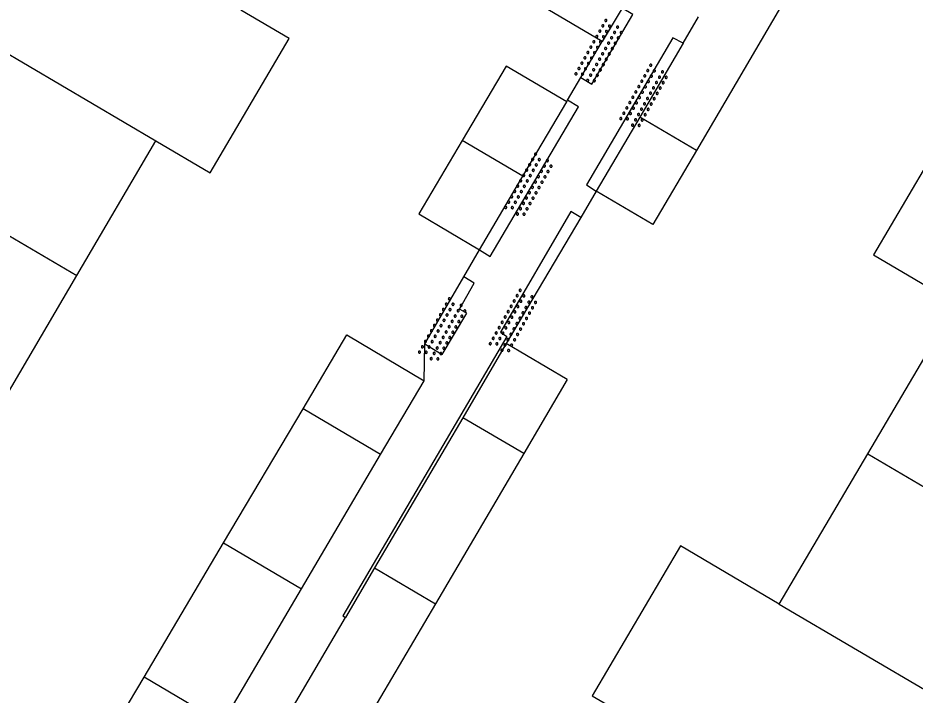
# Model space of a CAD drawing. Extents: x 132999 to 136000, y 398499 to 400501.
# Drawn here: x 133434.69 to 133464.03, y 399472.41 to 399494.55 of the extents above; entities that cross this region are included whole.
import ezdxf

# ---------------------------------------------------------------- set-up
doc = ezdxf.new("R2010")
doc.units = 0
for name, color, linetype in [('gg-afsc-erfafscheiding', 7, 'Continuous'), ('gg-afsc-muur', 7, 'Continuous'), ('gg-bbg-bijgebouw', 7, 'Continuous'), ('gg-bbg-gedigitaliseerde bebouwing', 7, 'Continuous'), ('gg-bbg-gedigitaliseerde bijgebouw', 7, 'Continuous'), ('gg-bbg-tussenscheiding', 7, 'Continuous'), ('gg-knt-verharding', 7, 'Continuous'), ('gt-symb-overige verharding', 7, 'Continuous')]:
    doc.layers.add(name, color=color, linetype=linetype)

# ---------------------------------------------------------------- blocks, each defined once
blk = doc.blocks.new('gt0-OVH')
at = {"layer": 'gt-symb-overige verharding'}
for points in [[(-0.972, 0.298), (-0.967, 0.308), (-0.965, 0.319), (-0.966, 0.33), (-0.971, 0.34), (-0.978, 0.348), (-0.988, 0.353), (-0.999, 0.355), (-1.01, 0.354), (-1.02, 0.349), (-1.028, 0.342), (-1.033, 0.332), (-1.035, 0.321), (-1.034, 0.31), (-1.029, 0.3), (-1.022, 0.292), (-1.012, 0.287), (-1.001, 0.285), (-0.99, 0.286), (-0.98, 0.291)], [(-0.772, 0.298), (-0.767, 0.308), (-0.765, 0.319), (-0.766, 0.33), (-0.771, 0.34), (-0.778, 0.348), (-0.788, 0.353), (-0.799, 0.355), (-0.81, 0.354), (-0.82, 0.349), (-0.828, 0.342), (-0.833, 0.332), (-0.835, 0.321), (-0.834, 0.31), (-0.829, 0.3), (-0.822, 0.292), (-0.812, 0.287), (-0.801, 0.285), (-0.79, 0.286), (-0.78, 0.291)], [(-0.572, 0.298), (-0.567, 0.308), (-0.565, 0.319), (-0.566, 0.33), (-0.571, 0.34), (-0.578, 0.348), (-0.588, 0.353), (-0.599, 0.355), (-0.61, 0.354), (-0.62, 0.349), (-0.628, 0.342), (-0.633, 0.332), (-0.635, 0.321), (-0.634, 0.31), (-0.629, 0.3), (-0.622, 0.292), (-0.612, 0.287), (-0.601, 0.285), (-0.59, 0.286), (-0.58, 0.291)], [(-0.372, 0.298), (-0.367, 0.308), (-0.365, 0.319), (-0.366, 0.33), (-0.371, 0.34), (-0.378, 0.348), (-0.388, 0.353), (-0.399, 0.355), (-0.41, 0.354), (-0.42, 0.349), (-0.428, 0.342), (-0.433, 0.332), (-0.435, 0.321), (-0.434, 0.31), (-0.429, 0.3), (-0.422, 0.292), (-0.412, 0.287), (-0.401, 0.285), (-0.39, 0.286), (-0.38, 0.291)], [(-0.172, 0.298), (-0.167, 0.308), (-0.165, 0.319), (-0.166, 0.33), (-0.171, 0.34), (-0.178, 0.348), (-0.188, 0.353), (-0.199, 0.355), (-0.21, 0.354), (-0.22, 0.349), (-0.228, 0.342), (-0.233, 0.332), (-0.235, 0.321), (-0.234, 0.31), (-0.229, 0.3), (-0.222, 0.292), (-0.212, 0.287), (-0.201, 0.285), (-0.19, 0.286), (-0.18, 0.291)], [(0.028, 0.298), (0.033, 0.308), (0.035, 0.319), (0.034, 0.33), (0.029, 0.34), (0.022, 0.348), (0.012, 0.353), (0.001, 0.355), (-0.01, 0.354), (-0.02, 0.349), (-0.028, 0.342), (-0.033, 0.332), (-0.035, 0.321), (-0.034, 0.31), (-0.029, 0.3), (-0.022, 0.292), (-0.012, 0.287), (-0.001, 0.285), (0.01, 0.286), (0.02, 0.291)], [(0.228, 0.298), (0.233, 0.308), (0.235, 0.319), (0.234, 0.33), (0.229, 0.34), (0.222, 0.348), (0.212, 0.353), (0.201, 0.355), (0.19, 0.354), (0.18, 0.349), (0.172, 0.342), (0.167, 0.332), (0.165, 0.321), (0.166, 0.31), (0.171, 0.3), (0.178, 0.292), (0.188, 0.287), (0.199, 0.285), (0.21, 0.286), (0.22, 0.291)], [(0.428, 0.298), (0.433, 0.308), (0.435, 0.319), (0.434, 0.33), (0.429, 0.34), (0.422, 0.348), (0.412, 0.353), (0.401, 0.355), (0.39, 0.354), (0.38, 0.349), (0.372, 0.342), (0.367, 0.332), (0.365, 0.321), (0.366, 0.31), (0.371, 0.3), (0.378, 0.292), (0.388, 0.287), (0.399, 0.285), (0.41, 0.286), (0.42, 0.291)], [(0.628, 0.298), (0.633, 0.308), (0.635, 0.319), (0.634, 0.33), (0.629, 0.34), (0.622, 0.348), (0.612, 0.353), (0.601, 0.355), (0.59, 0.354), (0.58, 0.349), (0.572, 0.342), (0.567, 0.332), (0.565, 0.321), (0.566, 0.31), (0.571, 0.3), (0.578, 0.292), (0.588, 0.287), (0.599, 0.285), (0.61, 0.286), (0.62, 0.291)], [(0.828, 0.298), (0.833, 0.308), (0.835, 0.319), (0.834, 0.33), (0.829, 0.34), (0.822, 0.348), (0.812, 0.353), (0.801, 0.355), (0.79, 0.354), (0.78, 0.349), (0.772, 0.342), (0.767, 0.332), (0.765, 0.321), (0.766, 0.31), (0.771, 0.3), (0.778, 0.292), (0.788, 0.287), (0.799, 0.285), (0.81, 0.286), (0.82, 0.291)], [(1.028, 0.298), (1.033, 0.308), (1.035, 0.319), (1.034, 0.33), (1.029, 0.34), (1.022, 0.348), (1.012, 0.353), (1.001, 0.355), (0.99, 0.354), (0.98, 0.349), (0.972, 0.342), (0.967, 0.332), (0.965, 0.321), (0.966, 0.31), (0.971, 0.3), (0.978, 0.292), (0.988, 0.287), (0.999, 0.285), (1.01, 0.286), (1.02, 0.291)], [(-0.872, 0.106), (-0.867, 0.116), (-0.865, 0.126), (-0.866, 0.137), (-0.871, 0.147), (-0.878, 0.156), (-0.888, 0.161), (-0.899, 0.163), (-0.91, 0.162), (-0.92, 0.157), (-0.928, 0.15), (-0.933, 0.14), (-0.935, 0.129), (-0.934, 0.118), (-0.929, 0.108), (-0.922, 0.1), (-0.912, 0.095), (-0.901, 0.092), (-0.89, 0.094), (-0.88, 0.098)], [(-0.672, 0.106), (-0.667, 0.116), (-0.665, 0.126), (-0.666, 0.137), (-0.671, 0.147), (-0.678, 0.156), (-0.688, 0.161), (-0.699, 0.163), (-0.71, 0.162), (-0.72, 0.157), (-0.728, 0.15), (-0.733, 0.14), (-0.735, 0.129), (-0.734, 0.118), (-0.729, 0.108), (-0.722, 0.1), (-0.712, 0.095), (-0.701, 0.092), (-0.69, 0.094), (-0.68, 0.098)], [(-0.472, 0.106), (-0.467, 0.116), (-0.465, 0.126), (-0.466, 0.137), (-0.471, 0.147), (-0.478, 0.156), (-0.488, 0.161), (-0.499, 0.163), (-0.51, 0.162), (-0.52, 0.157), (-0.528, 0.15), (-0.533, 0.14), (-0.535, 0.129), (-0.534, 0.118), (-0.529, 0.108), (-0.522, 0.1), (-0.512, 0.095), (-0.501, 0.092), (-0.49, 0.094), (-0.48, 0.098)], [(-0.272, 0.106), (-0.267, 0.116), (-0.265, 0.126), (-0.266, 0.137), (-0.271, 0.147), (-0.278, 0.156), (-0.288, 0.161), (-0.299, 0.163), (-0.31, 0.162), (-0.32, 0.157), (-0.328, 0.15), (-0.333, 0.14), (-0.335, 0.129), (-0.334, 0.118), (-0.329, 0.108), (-0.322, 0.1), (-0.312, 0.095), (-0.301, 0.092), (-0.29, 0.094), (-0.28, 0.098)], [(-0.072, 0.106), (-0.067, 0.116), (-0.065, 0.126), (-0.066, 0.137), (-0.071, 0.147), (-0.078, 0.156), (-0.088, 0.161), (-0.099, 0.163), (-0.11, 0.162), (-0.12, 0.157), (-0.128, 0.15), (-0.133, 0.14), (-0.135, 0.129), (-0.134, 0.118), (-0.129, 0.108), (-0.122, 0.1), (-0.112, 0.095), (-0.101, 0.092), (-0.09, 0.094), (-0.08, 0.098)], [(0.128, 0.106), (0.133, 0.116), (0.135, 0.126), (0.134, 0.137), (0.129, 0.147), (0.122, 0.156), (0.112, 0.161), (0.101, 0.163), (0.09, 0.162), (0.08, 0.157), (0.072, 0.15), (0.067, 0.14), (0.065, 0.129), (0.066, 0.118), (0.071, 0.108), (0.078, 0.1), (0.088, 0.095), (0.099, 0.092), (0.11, 0.094), (0.12, 0.098)], [(0.328, 0.106), (0.333, 0.116), (0.335, 0.126), (0.334, 0.137), (0.329, 0.147), (0.322, 0.156), (0.312, 0.161), (0.301, 0.163), (0.29, 0.162), (0.28, 0.157), (0.272, 0.15), (0.267, 0.14), (0.265, 0.129), (0.266, 0.118), (0.271, 0.108), (0.278, 0.1), (0.288, 0.095), (0.299, 0.092), (0.31, 0.094), (0.32, 0.098)], [(0.528, 0.106), (0.533, 0.116), (0.535, 0.126), (0.534, 0.137), (0.529, 0.147), (0.522, 0.156), (0.512, 0.161), (0.501, 0.163), (0.49, 0.162), (0.48, 0.157), (0.472, 0.15), (0.467, 0.14), (0.465, 0.129), (0.466, 0.118), (0.471, 0.108), (0.478, 0.1), (0.488, 0.095), (0.499, 0.092), (0.51, 0.094), (0.52, 0.098)], [(0.728, 0.106), (0.733, 0.116), (0.735, 0.126), (0.734, 0.137), (0.729, 0.147), (0.722, 0.156), (0.712, 0.161), (0.701, 0.163), (0.69, 0.162), (0.68, 0.157), (0.672, 0.15), (0.667, 0.14), (0.665, 0.129), (0.666, 0.118), (0.671, 0.108), (0.678, 0.1), (0.688, 0.095), (0.699, 0.092), (0.71, 0.094), (0.72, 0.098)], [(0.928, 0.106), (0.933, 0.116), (0.935, 0.126), (0.934, 0.137), (0.929, 0.147), (0.922, 0.156), (0.912, 0.161), (0.901, 0.163), (0.89, 0.162), (0.88, 0.157), (0.872, 0.15), (0.867, 0.14), (0.865, 0.129), (0.866, 0.118), (0.871, 0.108), (0.878, 0.1), (0.888, 0.095), (0.899, 0.092), (0.91, 0.094), (0.92, 0.098)], [(-0.972, -0.142), (-0.967, -0.132), (-0.965, -0.121), (-0.966, -0.11), (-0.971, -0.1), (-0.978, -0.092), (-0.988, -0.087), (-0.999, -0.085), (-1.01, -0.086), (-1.02, -0.091), (-1.028, -0.098), (-1.033, -0.108), (-1.035, -0.119), (-1.034, -0.13), (-1.029, -0.14), (-1.022, -0.148), (-1.012, -0.153), (-1.001, -0.155), (-0.99, -0.154), (-0.98, -0.149)], [(-0.872, -0.334), (-0.867, -0.324), (-0.865, -0.314), (-0.866, -0.303), (-0.871, -0.293), (-0.878, -0.284), (-0.888, -0.279), (-0.899, -0.277), (-0.91, -0.278), (-0.92, -0.283), (-0.928, -0.29), (-0.933, -0.3), (-0.935, -0.311), (-0.934, -0.322), (-0.929, -0.332), (-0.922, -0.34), (-0.912, -0.345), (-0.901, -0.348), (-0.89, -0.346), (-0.88, -0.342)], [(-0.772, -0.142), (-0.767, -0.132), (-0.765, -0.121), (-0.766, -0.11), (-0.771, -0.1), (-0.778, -0.092), (-0.788, -0.087), (-0.799, -0.085), (-0.81, -0.086), (-0.82, -0.091), (-0.828, -0.098), (-0.833, -0.108), (-0.835, -0.119), (-0.834, -0.13), (-0.829, -0.14), (-0.822, -0.148), (-0.812, -0.153), (-0.801, -0.155), (-0.79, -0.154), (-0.78, -0.149)], [(-0.672, -0.334), (-0.667, -0.324), (-0.665, -0.314), (-0.666, -0.303), (-0.671, -0.293), (-0.678, -0.284), (-0.688, -0.279), (-0.699, -0.277), (-0.71, -0.278), (-0.72, -0.283), (-0.728, -0.29), (-0.733, -0.3), (-0.735, -0.311), (-0.734, -0.322), (-0.729, -0.332), (-0.722, -0.34), (-0.712, -0.345), (-0.701, -0.348), (-0.69, -0.346), (-0.68, -0.342)], [(-0.572, -0.142), (-0.567, -0.132), (-0.565, -0.121), (-0.566, -0.11), (-0.571, -0.1), (-0.578, -0.092), (-0.588, -0.087), (-0.599, -0.085), (-0.61, -0.086), (-0.62, -0.091), (-0.628, -0.098), (-0.633, -0.108), (-0.635, -0.119), (-0.634, -0.13), (-0.629, -0.14), (-0.622, -0.148), (-0.612, -0.153), (-0.601, -0.155), (-0.59, -0.154), (-0.58, -0.149)], [(-0.472, -0.334), (-0.467, -0.324), (-0.465, -0.314), (-0.466, -0.303), (-0.471, -0.293), (-0.478, -0.284), (-0.488, -0.279), (-0.499, -0.277), (-0.51, -0.278), (-0.52, -0.283), (-0.528, -0.29), (-0.533, -0.3), (-0.535, -0.311), (-0.534, -0.322), (-0.529, -0.332), (-0.522, -0.34), (-0.512, -0.345), (-0.501, -0.348), (-0.49, -0.346), (-0.48, -0.342)], [(-0.372, -0.142), (-0.367, -0.132), (-0.365, -0.121), (-0.366, -0.11), (-0.371, -0.1), (-0.378, -0.092), (-0.388, -0.087), (-0.399, -0.085), (-0.41, -0.086), (-0.42, -0.091), (-0.428, -0.098), (-0.433, -0.108), (-0.435, -0.119), (-0.434, -0.13), (-0.429, -0.14), (-0.422, -0.148), (-0.412, -0.153), (-0.401, -0.155), (-0.39, -0.154), (-0.38, -0.149)], [(-0.272, -0.334), (-0.267, -0.324), (-0.265, -0.314), (-0.266, -0.303), (-0.271, -0.293), (-0.278, -0.284), (-0.288, -0.279), (-0.299, -0.277), (-0.31, -0.278), (-0.32, -0.283), (-0.328, -0.29), (-0.333, -0.3), (-0.335, -0.311), (-0.334, -0.322), (-0.329, -0.332), (-0.322, -0.34), (-0.312, -0.345), (-0.301, -0.348), (-0.29, -0.346), (-0.28, -0.342)], [(-0.172, -0.142), (-0.167, -0.132), (-0.165, -0.121), (-0.166, -0.11), (-0.171, -0.1), (-0.178, -0.092), (-0.188, -0.087), (-0.199, -0.085), (-0.21, -0.086), (-0.22, -0.091), (-0.228, -0.098), (-0.233, -0.108), (-0.235, -0.119), (-0.234, -0.13), (-0.229, -0.14), (-0.222, -0.148), (-0.212, -0.153), (-0.201, -0.155), (-0.19, -0.154), (-0.18, -0.149)], [(-0.072, -0.334), (-0.067, -0.324), (-0.065, -0.314), (-0.066, -0.303), (-0.071, -0.293), (-0.078, -0.284), (-0.088, -0.279), (-0.099, -0.277), (-0.11, -0.278), (-0.12, -0.283), (-0.128, -0.29), (-0.133, -0.3), (-0.135, -0.311), (-0.134, -0.322), (-0.129, -0.332), (-0.122, -0.34), (-0.112, -0.345), (-0.101, -0.348), (-0.09, -0.346), (-0.08, -0.342)], [(0.028, -0.142), (0.033, -0.132), (0.035, -0.121), (0.034, -0.11), (0.029, -0.1), (0.022, -0.092), (0.012, -0.087), (0.001, -0.085), (-0.01, -0.086), (-0.02, -0.091), (-0.028, -0.098), (-0.033, -0.108), (-0.035, -0.119), (-0.034, -0.13), (-0.029, -0.14), (-0.022, -0.148), (-0.012, -0.153), (-0.001, -0.155), (0.01, -0.154), (0.02, -0.149)], [(0.128, -0.334), (0.133, -0.324), (0.135, -0.314), (0.134, -0.303), (0.129, -0.293), (0.122, -0.284), (0.112, -0.279), (0.101, -0.277), (0.09, -0.278), (0.08, -0.283), (0.072, -0.29), (0.067, -0.3), (0.065, -0.311), (0.066, -0.322), (0.071, -0.332), (0.078, -0.34), (0.088, -0.345), (0.099, -0.348), (0.11, -0.346), (0.12, -0.342)], [(0.228, -0.142), (0.233, -0.132), (0.235, -0.121), (0.234, -0.11), (0.229, -0.1), (0.222, -0.092), (0.212, -0.087), (0.201, -0.085), (0.19, -0.086), (0.18, -0.091), (0.172, -0.098), (0.167, -0.108), (0.165, -0.119), (0.166, -0.13), (0.171, -0.14), (0.178, -0.148), (0.188, -0.153), (0.199, -0.155), (0.21, -0.154), (0.22, -0.149)], [(0.328, -0.334), (0.333, -0.324), (0.335, -0.314), (0.334, -0.303), (0.329, -0.293), (0.322, -0.284), (0.312, -0.279), (0.301, -0.277), (0.29, -0.278), (0.28, -0.283), (0.272, -0.29), (0.267, -0.3), (0.265, -0.311), (0.266, -0.322), (0.271, -0.332), (0.278, -0.34), (0.288, -0.345), (0.299, -0.348), (0.31, -0.346), (0.32, -0.342)], [(0.428, -0.142), (0.433, -0.132), (0.435, -0.121), (0.434, -0.11), (0.429, -0.1), (0.422, -0.092), (0.412, -0.087), (0.401, -0.085), (0.39, -0.086), (0.38, -0.091), (0.372, -0.098), (0.367, -0.108), (0.365, -0.119), (0.366, -0.13), (0.371, -0.14), (0.378, -0.148), (0.388, -0.153), (0.399, -0.155), (0.41, -0.154), (0.42, -0.149)], [(0.528, -0.334), (0.533, -0.324), (0.535, -0.314), (0.534, -0.303), (0.529, -0.293), (0.522, -0.284), (0.512, -0.279), (0.501, -0.277), (0.49, -0.278), (0.48, -0.283), (0.472, -0.29), (0.467, -0.3), (0.465, -0.311), (0.466, -0.322), (0.471, -0.332), (0.478, -0.34), (0.488, -0.345), (0.499, -0.348), (0.51, -0.346), (0.52, -0.342)], [(0.628, -0.142), (0.633, -0.132), (0.635, -0.121), (0.634, -0.11), (0.629, -0.1), (0.622, -0.092), (0.612, -0.087), (0.601, -0.085), (0.59, -0.086), (0.58, -0.091), (0.572, -0.098), (0.567, -0.108), (0.565, -0.119), (0.566, -0.13), (0.571, -0.14), (0.578, -0.148), (0.588, -0.153), (0.599, -0.155), (0.61, -0.154), (0.62, -0.149)], [(0.728, -0.334), (0.733, -0.324), (0.735, -0.314), (0.734, -0.303), (0.729, -0.293), (0.722, -0.284), (0.712, -0.279), (0.701, -0.277), (0.69, -0.278), (0.68, -0.283), (0.672, -0.29), (0.667, -0.3), (0.665, -0.311), (0.666, -0.322), (0.671, -0.332), (0.678, -0.34), (0.688, -0.345), (0.699, -0.348), (0.71, -0.346), (0.72, -0.342)], [(0.828, -0.142), (0.833, -0.132), (0.835, -0.121), (0.834, -0.11), (0.829, -0.1), (0.822, -0.092), (0.812, -0.087), (0.801, -0.085), (0.79, -0.086), (0.78, -0.091), (0.772, -0.098), (0.767, -0.108), (0.765, -0.119), (0.766, -0.13), (0.771, -0.14), (0.778, -0.148), (0.788, -0.153), (0.799, -0.155), (0.81, -0.154), (0.82, -0.149)], [(0.928, -0.334), (0.933, -0.324), (0.935, -0.314), (0.934, -0.303), (0.929, -0.293), (0.922, -0.284), (0.912, -0.279), (0.901, -0.277), (0.89, -0.278), (0.88, -0.283), (0.872, -0.29), (0.867, -0.3), (0.865, -0.311), (0.866, -0.322), (0.871, -0.332), (0.878, -0.34), (0.888, -0.345), (0.899, -0.348), (0.91, -0.346), (0.92, -0.342)], [(1.028, -0.142), (1.033, -0.132), (1.035, -0.121), (1.034, -0.11), (1.029, -0.1), (1.022, -0.092), (1.012, -0.087), (1.001, -0.085), (0.99, -0.086), (0.98, -0.091), (0.972, -0.098), (0.967, -0.108), (0.965, -0.119), (0.966, -0.13), (0.971, -0.14), (0.978, -0.148), (0.988, -0.153), (0.999, -0.155), (1.01, -0.154), (1.02, -0.149)]]:
    blk.add_lwpolyline(points, close=True, dxfattribs=at)

msp = doc.modelspace()

# ---------------------------------------------------------------- linework, layer by layer
at = {"layer": 'gg-afsc-erfafscheiding'}
for p, q in [((133453.607, 399488.882), (133453.099, 399488.023)), ((133453.099, 399488.023), (133450.663, 399483.903))]:
    msp.add_line(p, q, dxfattribs=at)
at = {"layer": 'gg-afsc-muur'}
for p, q in [((133453.107, 399492.601), (133453.804, 399493.78)), ((133452.671, 399491.863), (133453.107, 399492.601)), ((133452.639, 399491.809), (133452.671, 399491.863)), ((133449.277, 399486.087), (133449.791, 399486.969)), ((133447.997, 399483.894), (133449.277, 399486.087)), ((133447.976, 399482.686), (133447.997, 399483.894))]:
    msp.add_line(p, q, dxfattribs=at)
at = {"layer": 'gg-bbg-bijgebouw'}
for p, q in [((133456.449, 399493.726), (133455.029, 399491.306)), ((133451.204, 399489.371), (133452.639, 399491.809)), ((133455.029, 399491.306), (133453.607, 399488.882)), ((133449.791, 399486.969), (133451.204, 399489.371)), ((133450.663, 399483.903), (133449.239, 399481.476)), ((133446.554, 399480.274), (133447.976, 399482.686)), ((133449.239, 399481.476), (133446.356, 399476.562)), ((133443.966, 399475.884), (133446.554, 399480.274)), ((133446.356, 399476.562), (133445.404, 399474.938)), ((133441.373, 399471.485), (133443.966, 399475.884)), ((133443.474, 399471.647), (133445.404, 399474.938))]:
    msp.add_line(p, q, dxfattribs=at)
at = {"layer": 'gg-bbg-gedigitaliseerde bebouwing'}
for p, q in [((133436.614, 399486.125), (133439.201, 399490.525)), ((133434.032, 399481.734), (133436.614, 399486.125)), ((133462.486, 399480.291), (133465.383, 399485.209)), ((133459.593, 399475.379), (133462.486, 399480.291))]:
    msp.add_line(p, q, dxfattribs=at)
for points in [[(133439.201, 399490.525), (133440.978, 399489.48), (133443.561, 399493.873), (133441.979, 399494.803)], [(133465.565, 399491.712), (133462.676, 399486.801), (133465.383, 399485.209)], [(133459.593, 399475.379), (133456.359, 399477.284), (133453.478, 399472.385), (133454.934, 399471.529)]]:
    msp.add_lwpolyline(points, dxfattribs=at)
at = {"layer": 'gg-bbg-gedigitaliseerde bijgebouw'}
for p, q in [((133454.454, 399494.873), (133453.804, 399493.78)), ((133459.746, 399495.081), (133456.883, 399490.214)), ((133456.449, 399493.726), (133456.953, 399494.584)), ((133456.883, 399490.214), (133455.457, 399487.789)), ((133455.457, 399487.789), (133453.607, 399488.882)), ((133452.659, 399482.723), (133450.663, 399483.903)), ((133452.659, 399482.723), (133451.234, 399480.301)), ((133441.419, 399477.384), (133444.018, 399481.767)), ((133451.234, 399480.301), (133448.346, 399475.39)), ((133438.815, 399472.992), (133441.419, 399477.384)), ((133448.346, 399475.39), (133445.458, 399470.479)), ((133436.321, 399468.786), (133438.815, 399472.992))]:
    msp.add_line(p, q, dxfattribs=at)
for points in [[(133453.804, 399493.78), (133451.839, 399494.932), (133452.995, 399496.905)], [(133452.639, 399491.809), (133450.665, 399492.976), (133449.22, 399490.539)], [(133449.22, 399490.539), (133447.801, 399488.145), (133449.791, 399486.969)], [(133444.018, 399481.767), (133445.449, 399484.18), (133447.976, 399482.686)]]:
    msp.add_lwpolyline(points, dxfattribs=at)
at = {"layer": 'gg-bbg-tussenscheiding'}
for p, q in [((133430.626, 399495.575), (133439.201, 399490.525)), ((133456.883, 399490.214), (133455.029, 399491.306)), ((133428.397, 399490.963), (133436.614, 399486.125)), ((133451.204, 399489.371), (133449.22, 399490.539)), ((133446.554, 399480.274), (133444.018, 399481.767)), ((133451.234, 399480.301), (133449.239, 399481.476)), ((133462.486, 399480.291), (133470.585, 399475.524)), ((133441.419, 399477.384), (133443.966, 399475.884)), ((133446.356, 399476.562), (133448.346, 399475.39)), ((133459.593, 399475.379), (133474.337, 399466.696)), ((133441.373, 399471.485), (133438.815, 399472.992))]:
    msp.add_line(p, q, dxfattribs=at)
at = {"layer": 'gg-knt-verharding'}
for points in [[(133453.107, 399492.601), (133453.458, 399492.385), (133454.801, 399494.661), (133454.454, 399494.873)], [(133456.449, 399493.726), (133456.11, 399493.896), (133453.287, 399489.088), (133453.607, 399488.882)], [(133449.791, 399486.969), (133450.139, 399486.744), (133453.023, 399491.64), (133452.671, 399491.863)], [(133453.099, 399488.023), (133452.772, 399488.219), (133450.47, 399484.275), (133450.682, 399484.129), (133445.314, 399475), (133445.404, 399474.938)], [(133447.997, 399483.894), (133448.57, 399483.539), (133449.377, 399484.892), (133449.138, 399485.022), (133449.611, 399485.875), (133449.277, 399486.087)]]:
    msp.add_lwpolyline(points, dxfattribs=at)

# ---------------------------------------------------------------- block references
at = {"layer": 'gt-symb-overige verharding'}
for p, rotation in [((133453.711, 399493.436), 60.71717142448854), ((133455.178, 399491.973), 60.717171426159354), ((133451.413, 399489.068), 60.71717142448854), ((133450.908, 399484.612), 60.71717142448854), ((133448.593, 399484.336), 60.71717142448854)]:
    msp.add_blockref('gt0-OVH', p, dxfattribs=dict(at, rotation=rotation))

doc.saveas('drawing.dxf')
